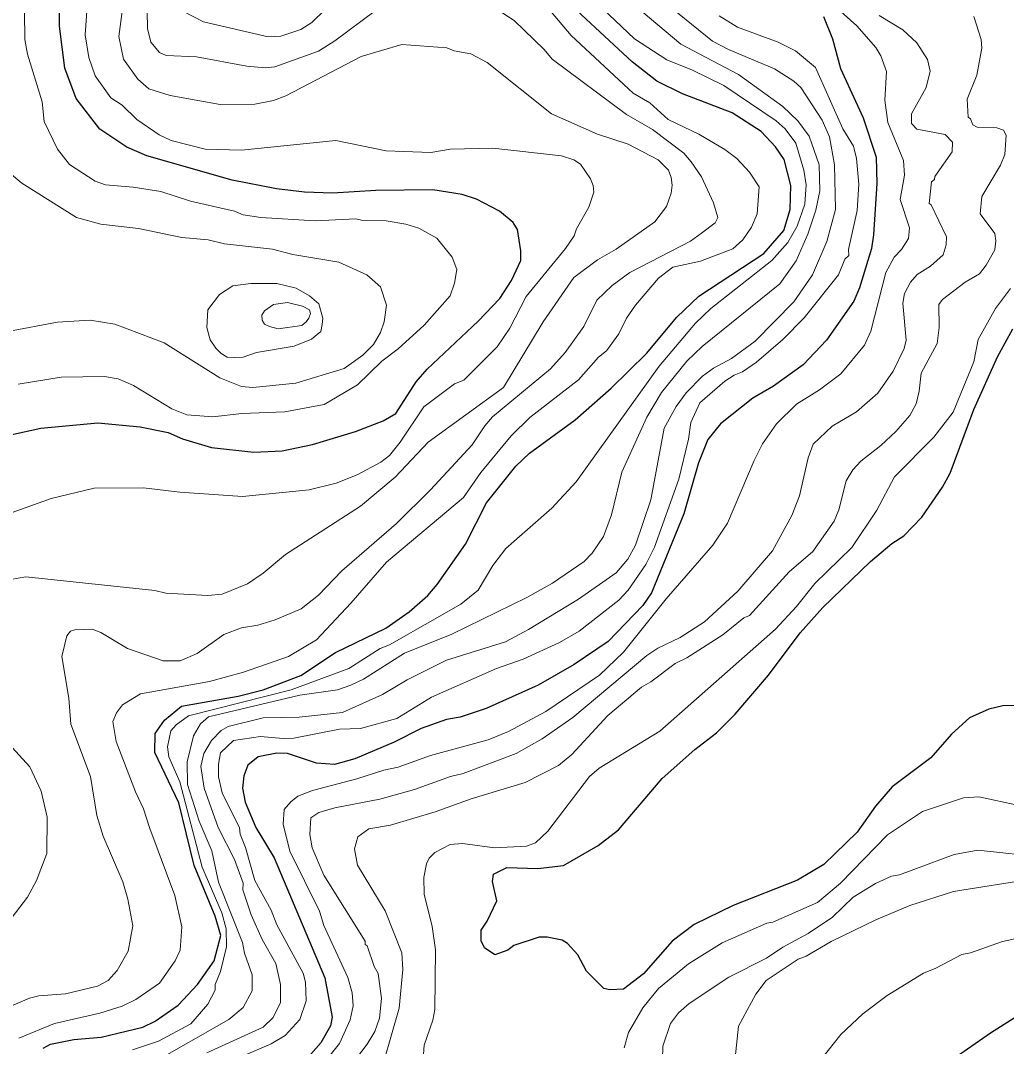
# Model space of a CAD drawing. Extents: x 598.3 to 623.2, y 6902.2 to 6930.1.
# Drawn here: x 615.758 to 617.225, y 6914.667 to 6916.193 of the extents above; entities that cross this region are included whole.
import ezdxf

# ---------------------------------------------------------------- set-up
doc = ezdxf.new("R2010")
doc.units = 0
doc.header["$LTSCALE"] = 0.032
doc.layers.add('1', color=7, linetype='Continuous', lineweight=25)
doc.layers.add('2', color=7, linetype='Continuous', lineweight=13)

msp = doc.modelspace()

# ---------------------------------------------------------------- linework, layer by layer
at = {"layer": '1'}
for points in [[(615.8025, 6914.6704), (615.8373, 6914.6777), (615.8778, 6914.681), (615.9399, 6914.696), (615.9582, 6914.705), (615.9924, 6914.7286), (616.0213, 6914.7593), (616.0459, 6914.7944), (616.0561, 6914.8323), (616.0478, 6914.8611), (616.0164, 6914.9362), (615.9935, 6915.0297), (615.958, 6915.1046), (615.9583, 6915.1327), (615.9724, 6915.1526), (615.9975, 6915.1735), (616.0819, 6915.1884), (616.119, 6915.1976), (616.1748, 6915.2192), (616.2265, 6915.2531), (616.3014, 6915.2895), (616.3362, 6915.3136), (616.3638, 6915.338), (616.3778, 6915.3542), (616.42, 6915.4145), (616.451, 6915.476), (616.4949, 6915.5306), (616.5153, 6915.5497), (616.5831, 6915.5993), (616.6366, 6915.6464), (616.6892, 6915.6982), (616.7342, 6915.752), (616.7669, 6915.7831), (616.8637, 6915.8469), (616.8936, 6915.8811), (616.9031, 6915.9121), (616.9039, 6915.948), (616.8942, 6915.9866), (616.881, 6916.0055), (616.86, 6916.028), (616.8168, 6916.0561), (616.7427, 6916.0842), (616.7045, 6916.1033), (616.6681, 6916.1317), (616.5512, 6916.2405)], [(615.7431, 6915.577), (615.7883, 6915.5869), (615.8729, 6915.5948), (615.9361, 6915.5891), (615.9775, 6915.5803), (615.9992, 6915.5712), (616.0423, 6915.5584), (616.105, 6915.5511), (616.1471, 6915.5534), (616.1924, 6915.5626), (616.2563, 6915.5818), (616.2977, 6915.5977), (616.3164, 6915.6088), (616.3466, 6915.6556), (616.3629, 6915.6747), (616.439, 6915.7459), (616.471, 6915.7796), (616.4885, 6915.8066), (616.5024, 6915.8361), (616.5024, 6915.8509), (616.4974, 6915.8824), (616.491, 6915.8927), (616.4705, 6915.9098), (616.4363, 6915.9274), (616.415, 6915.9347), (616.3716, 6915.9412), (616.2868, 6915.9404), (616.2223, 6915.9364), (616.1805, 6915.938), (616.1388, 6915.9427), (616.0731, 6915.9559), (615.9458, 6915.9922), (615.9163, 6916.0048), (615.8758, 6916.0316), (615.8406, 6916.0773), (615.8241, 6916.1223), (615.816, 6916.185), (615.816, 6916.2071)], [(616.9524, 6916.1994), (616.9658, 6916.1661), (616.9781, 6916.1219), (617.0114, 6916.0484), (617.031, 6915.9898), (617.0318, 6915.9507), (617.0271, 6915.8746), (617.0238, 6915.8541), (617.006, 6915.7958), (616.9977, 6915.7759), (616.9571, 6915.7176), (616.9223, 6915.6813), (616.8784, 6915.6495), (616.8475, 6915.6314), (616.7992, 6915.5936), (616.7804, 6915.5702), (616.7667, 6915.5352), (616.7447, 6915.4595), (616.6966, 6915.342), (616.684, 6915.323), (616.6322, 6915.2697), (616.5815, 6915.2353), (616.5281, 6915.2045), (616.4509, 6915.1699), (616.412, 6915.1569), (616.3916, 6915.1534), (616.3541, 6915.1401), (616.314, 6915.1201), (616.2556, 6915.0951), (616.2251, 6915.0866), (616.1983, 6915.0888), (616.155, 6915.1029), (616.1394, 6915.1034), (616.1117, 6915.0979), (616.0961, 6915.0855), (616.0904, 6915.0699), (616.088, 6915.0515), (616.0923, 6915.0308), (616.1081, 6914.9928), (616.1353, 6914.948), (616.2109, 6914.7694), (616.2215, 6914.7108), (616.219, 6914.6977), (616.2049, 6914.6727), (616.1897, 6914.6556)], [(617.2766, 6915.1746), (617.2194, 6915.1739), (617.1986, 6915.169), (617.17, 6915.1563), (617.143, 6915.132), (617.1121, 6915.0964), (617.0547, 6915.0535), (617.0299, 6915.0247), (617.0025, 6914.9859), (616.9531, 6914.938), (616.9138, 6914.9145), (616.8184, 6914.877), (616.7601, 6914.8486), (616.7272, 6914.8239), (616.6848, 6914.7751), (616.6552, 6914.7525), (616.6347, 6914.7514), (616.6258, 6914.7533), (616.6002, 6914.7791), (616.5872, 6914.8034), (616.5718, 6914.8203), (616.564, 6914.8251), (616.5416, 6914.8298), (616.5294, 6914.8297), (616.492, 6914.8173), (616.483, 6914.8105), (616.4638, 6914.8033), (616.4482, 6914.8137), (616.4434, 6914.8242), (616.4434, 6914.8401), (616.4524, 6914.8536), (616.4667, 6914.8838), (616.4602, 6914.9125), (616.4617, 6914.9233), (616.4816, 6914.9334), (616.5278, 6914.932), (616.5656, 6914.9365), (616.6176, 6914.966), (616.6476, 6914.9897), (616.7126, 6915.066), (616.7614, 6915.1091), (616.7932, 6915.1336), (616.8211, 6915.1615), (616.871, 6915.2193), (616.9178, 6915.2826), (616.9514, 6915.3201), (617.0223, 6915.3887), (617.054, 6915.4155), (617.0719, 6915.4269), (617.0989, 6915.4544), (617.1296, 6915.4991), (617.1409, 6915.52), (617.1762, 6915.6145), (617.2112, 6915.6929), (617.2344, 6915.7347)], [(617.0868, 6914.608), (617.201, 6914.6873), (617.2701, 6914.7312)], [(615.7917, 6914.6647), (615.8025, 6914.6704)]]:
    msp.add_lwpolyline(points, dxfattribs=at)
at = {"layer": '2'}
for points in [[(616.089, 6915.9045), (616.0763, 6915.9097), (616.0108, 6915.9245), (615.9665, 6915.9388), (615.9258, 6915.9454), (615.8846, 6915.9488), (615.8689, 6915.9542), (615.8309, 6915.979), (615.8129, 6916.0017), (615.7934, 6916.043), (615.7901, 6916.0722), (615.7684, 6916.1431), (615.7643, 6916.1653), (615.7633, 6916.2483)], [(615.7316, 6915.36), (615.7661, 6915.3658), (615.9579, 6915.3455), (615.9741, 6915.3415), (616.0368, 6915.3382), (616.0578, 6915.34), (616.0957, 6915.3556), (616.1191, 6915.371), (616.1521, 6915.3991), (616.2638, 6915.4711), (616.3156, 6915.514), (616.3645, 6915.566), (616.4765, 6915.6476), (616.5354, 6915.7452), (616.581, 6915.8109), (616.6162, 6915.8372), (616.6441, 6915.8531), (616.7017, 6915.8937), (616.7192, 6915.9168), (616.7258, 6915.9364), (616.7273, 6915.9486), (616.7258, 6915.9597), (616.7218, 6915.9707), (616.7068, 6915.9863), (616.6622, 6916.0095), (616.6165, 6916.0242), (616.548, 6916.0545), (616.4524, 6916.1307), (616.4277, 6916.1437), (616.403, 6916.1482), (616.392, 6916.1525), (616.3252, 6916.1574), (616.2647, 6916.1396), (616.1525, 6916.0812), (616.1343, 6916.0742), (616.1065, 6916.069), (616.0551, 6916.0684), (615.9805, 6916.0819), (615.9489, 6916.0919), (615.9325, 6916.1063), (615.9112, 6916.136), (615.9042, 6916.1694), (615.9123, 6916.2294)], [(616.6051, 6916.2294), (616.6716, 6916.1662), (616.7193, 6916.1347), (616.7577, 6916.1196), (616.8041, 6916.0968), (616.8822, 6916.0439), (616.8957, 6916.0321), (616.9112, 6916.0107), (616.9232, 6915.9706), (616.9266, 6915.9487), (616.9249, 6915.9202), (616.9133, 6915.8872), (616.8994, 6915.863), (616.8756, 6915.8361), (616.7851, 6915.765), (616.7624, 6915.7432), (616.7082, 6915.6792), (616.5848, 6915.5071), (616.5486, 6915.4678), (616.4801, 6915.4081), (616.4607, 6915.3827), (616.439, 6915.3461), (616.4132, 6915.3251), (616.3068, 6915.2647), (616.293, 6915.2592), (616.2464, 6915.2296), (616.1604, 6915.1975), (616.0077, 6915.1588), (615.9896, 6915.1455), (615.9815, 6915.1365), (615.9766, 6915.1128), (615.9786, 6915.0978), (615.9948, 6915.061), (616.0282, 6914.9337), (616.0575, 6914.8658), (616.0639, 6914.842), (616.0645, 6914.8155), (616.0555, 6914.7788), (616.0475, 6914.7594), (616.0474, 6914.7509), (616.0368, 6914.7301), (616.0116, 6914.701), (615.9631, 6914.6751), (615.9247, 6914.6623)], [(616.9595, 6916.2239), (617.0023, 6916.1853), (617.0306, 6916.153), (617.0381, 6916.1407), (617.0463, 6916.1177), (617.044, 6916.075), (617.0481, 6916.0414), (617.0714, 6915.985), (617.0731, 6915.9634), (617.0667, 6915.927), (617.0803, 6915.8849), (617.0788, 6915.8689), (617.0688, 6915.8529), (617.0578, 6915.8414), (617.0454, 6915.8183), (617.0231, 6915.7314), (617.0134, 6915.7104), (616.9783, 6915.6676), (616.9466, 6915.6437), (616.9123, 6915.6225), (616.8829, 6915.5932), (616.8617, 6915.5638), (616.8493, 6915.5389), (616.8099, 6915.4456), (616.788, 6915.4128), (616.7185, 6915.3333), (616.6549, 6915.2537), (616.6193, 6915.2196), (616.5396, 6915.1657), (616.484, 6915.1356), (616.4539, 6915.1233), (616.368, 6915.1002), (616.3198, 6915.0825), (616.2987, 6915.0784), (616.2581, 6915.0651), (616.1926, 6915.0479), (616.1706, 6915.0394), (616.16, 6915.0313), (616.15, 6915.0196), (616.1486, 6914.9977), (616.1588, 6914.9579), (616.2026, 6914.8685), (616.209, 6914.8474), (616.2447, 6914.7697), (616.2513, 6914.747), (616.253, 6914.7276), (616.2486, 6914.707), (616.2327, 6914.6718), (616.2127, 6914.647)], [(616.7064, 6916.2286), (616.7876, 6916.1626), (616.8114, 6916.1502), (616.8799, 6916.1216), (616.9086, 6916.1033), (616.919, 6916.0936), (616.9507, 6916.0451), (616.9614, 6916.0204), (616.9688, 6915.9786), (616.9702, 6915.9124), (616.9577, 6915.8645), (616.9362, 6915.8151), (616.9084, 6915.7748), (616.8508, 6915.7164), (616.8156, 6915.6905), (616.7888, 6915.6764), (616.7727, 6915.6644), (616.7484, 6915.6393), (616.7332, 6915.6191), (616.7157, 6915.5868), (616.6959, 6915.4801), (616.6727, 6915.4128), (616.6615, 6915.3919), (616.6443, 6915.3717), (616.5882, 6915.3325), (616.5137, 6915.2873), (616.4795, 6915.2692), (616.3918, 6915.2416), (616.3333, 6915.2124), (616.2967, 6915.1907), (616.2372, 6915.1642), (616.1727, 6915.1572)], [(616.4671, 6916.2099), (616.4925, 6916.1931), (616.5369, 6916.1504), (616.5491, 6916.1359), (616.6597, 6916.0536), (616.6983, 6916.0311), (616.7446, 6915.996), (616.7555, 6915.983), (616.7711, 6915.9607), (616.7888, 6915.9221), (616.7953, 6915.9005), (616.7912, 6915.8924), (616.771, 6915.877), (616.7548, 6915.865), (616.6646, 6915.8184), (616.6382, 6915.7993), (616.6156, 6915.7775), (616.5959, 6915.7384), (616.5683, 6915.6995), (616.5466, 6915.6754), (616.4604, 6915.6037), (616.4489, 6915.5905), (616.4301, 6915.5622), (616.3678, 6915.495), (616.3173, 6915.4452), (616.2361, 6915.3747), (616.2015, 6915.3383), (616.1757, 6915.3181), (616.1368, 6915.3018), (616.1112, 6915.2938), (616.0866, 6915.2897), (616.0607, 6915.28), (616.0206, 6915.2517), (615.9954, 6915.241), (615.9701, 6915.241), (615.9173, 6915.2591), (615.8775, 6915.2831), (615.8645, 6915.288), (615.8387, 6915.2871), (615.8324, 6915.2848), (615.8269, 6915.278), (615.8194, 6915.2474), (615.8297, 6915.1855), (615.8329, 6915.1466), (615.8621, 6915.0686), (615.8715, 6915.0107), (615.8809, 6914.9798), (615.9104, 6914.9122), (615.9178, 6914.8863), (615.9252, 6914.8468), (615.9183, 6914.8091), (615.9018, 6914.7804), (615.8883, 6914.7654), (615.8723, 6914.7569), (615.8247, 6914.7457), (615.7852, 6914.7424), (615.7716, 6914.7389), (615.7332, 6914.7228)], [(615.7557, 6914.6795), (615.8085, 6914.7013), (615.8762, 6914.7166), (615.9092, 6914.7274), (615.9298, 6914.7369), (615.9647, 6914.7616), (615.9882, 6914.7948), (615.9953, 6914.8104), (615.9981, 6914.8452), (615.9876, 6914.8919), (615.9502, 6914.9912), (615.9412, 6915.0206), (615.9292, 6915.046), (615.9003, 6915.1208), (615.8952, 6915.1504), (615.9007, 6915.1636), (615.9099, 6915.1755), (615.9363, 6915.1917), (616.039, 6915.2103), (616.0899, 6915.2241), (616.1568, 6915.2471), (616.1982, 6915.272), (616.2494, 6915.3264), (616.3024, 6915.3875), (616.4168, 6915.484), (616.4429, 6915.5208), (616.4878, 6915.5753), (616.5155, 6915.603), (616.588, 6915.6586), (616.6179, 6915.6924), (616.6299, 6915.702), (616.6483, 6915.7273), (616.6596, 6915.7505), (616.6727, 6915.7701), (616.7072, 6915.8101), (616.7283, 6915.8263), (616.7698, 6915.8353), (616.8176, 6915.8536), (616.8325, 6915.8673), (616.8455, 6915.886), (616.8538, 6915.9059), (616.8568, 6915.946), (616.8425, 6915.9677), (616.8237, 6915.9882), (616.8056, 6916.0015), (616.7669, 6916.024), (616.7215, 6916.0462), (616.694, 6916.071), (616.6696, 6916.085), (616.5772, 6916.1708), (616.5475, 6916.2061)], [(615.8566, 6916.2074), (615.8541, 6916.1722), (615.8598, 6916.1382), (615.8692, 6916.1109), (615.8924, 6916.0784), (615.9091, 6916.0675), (615.9309, 6916.0459), (615.9641, 6916.0232), (615.9821, 6916.0146), (616.0329, 6916.002)], [(615.9463, 6916.2068), (615.947, 6916.1812), (615.952, 6916.1609), (615.9648, 6916.1455), (615.9747, 6916.1413), (616.0199, 6916.1395), (616.0949, 6916.1253), (616.1218, 6916.1227), (616.1362, 6916.1242), (616.2011, 6916.1475), (616.2254, 6916.1629), (616.2858, 6916.2077)], [(616.2106, 6916.209), (616.1912, 6916.1902), (616.1749, 6916.1798), (616.1453, 6916.1701), (616.1266, 6916.1688), (616.0303, 6916.1912), (616.0007, 6916.2068)], [(616.3292, 6915.2523), (616.3999, 6915.2805), (616.511, 6915.3352), (616.5496, 6915.3565), (616.5967, 6915.3887), (616.6083, 6915.4011), (616.6252, 6915.4259), (616.6374, 6915.4579), (616.6525, 6915.5213), (616.6896, 6915.6035), (616.7118, 6915.6402), (616.7495, 6915.6864), (616.7722, 6915.7083), (616.8875, 6915.8018), (616.9119, 6915.8358), (616.9295, 6915.8757), (616.9413, 6915.9111), (616.9469, 6915.9402), (616.946, 6915.9785), (616.9315, 6916.0212), (616.9143, 6916.0441), (616.8923, 6916.0653), (616.826, 6916.113), (616.7404, 6916.1581), (616.6843, 6916.2053)], [(616.7976, 6916.2004), (616.8246, 6916.1833), (616.8853, 6916.161), (616.9107, 6916.1483), (616.9409, 6916.1236), (616.9814, 6916.0324), (616.9971, 6916.0066), (617.0018, 6915.9882), (617.0051, 6915.9499), (617.0026, 6915.9105), (616.9898, 6915.8525), (616.9902, 6915.844), (616.9841, 6915.8384), (616.975, 6915.8149), (616.924, 6915.751), (616.8922, 6915.719), (616.8528, 6915.6851), (616.832, 6915.6708), (616.8198, 6915.666), (616.8056, 6915.6567), (616.7684, 6915.6246), (616.7551, 6915.5953), (616.7517, 6915.5706), (616.7372, 6915.5109), (616.7013, 6915.4097), (616.6884, 6915.3841), (616.662, 6915.3458), (616.6483, 6915.3311), (616.5892, 6915.2849), (616.56, 6915.2682), (616.5059, 6915.2432), (616.4661, 6915.2293), (616.3696, 6915.1868), (616.3176, 6915.1552), (616.2639, 6915.1403), (616.2323, 6915.1391), (616.1647, 6915.126), (616.1486, 6915.1253), (616.115, 6915.1285), (616.0748, 6915.1225), (616.0555, 6915.1039), (616.0524, 6915.087), (616.0524, 6915.0681), (616.0579, 6915.0446), (616.0839, 6914.9923), (616.0849, 6914.9832), (616.0929, 6914.9632), (616.1068, 6914.9143), (616.1309, 6914.8701), (616.1392, 6914.848)], [(616.2338, 6914.6185), (616.2737, 6914.6707), (616.2853, 6914.6896), (616.292, 6914.7095), (616.2951, 6914.7386), (616.2902, 6914.7759), (616.2843, 6914.7864), (616.2739, 6914.8167), (616.2709, 6914.8188), (616.2708, 6914.8238), (616.2091, 6914.9218), (616.1918, 6914.9629), (616.1884, 6914.9823), (616.1898, 6915.0072), (616.2016, 6915.0153), (616.2254, 6915.0224), (616.2926, 6915.0352), (616.344, 6915.0493), (616.3975, 6915.0687), (616.4164, 6915.0733), (616.4952, 6915.1031), (616.534, 6915.1247), (616.5797, 6915.1565), (616.69, 6915.249), (616.7062, 6915.2595), (616.7394, 6915.2757), (616.7756, 6915.299), (616.8252, 6915.3444), (616.8766, 6915.4043), (616.9054, 6915.457), (616.9168, 6915.4863), (616.9298, 6915.5428), (616.9372, 6915.5631), (616.9655, 6915.5898), (617.0018, 6915.6111), (617.0336, 6915.6388), (617.0562, 6915.6715), (617.0727, 6915.7054), (617.0755, 6915.7176), (617.0707, 6915.7728), (617.0729, 6915.7874), (617.0821, 6915.8039), (617.0918, 6915.8157), (617.1119, 6915.828), (617.1304, 6915.8448), (617.1353, 6915.8597), (617.1354, 6915.8716), (617.1127, 6915.9192), (617.1096, 6915.9213), (617.1134, 6915.9535), (617.1175, 6915.9567), (617.118, 6915.9613), (617.1438, 6915.998), (617.1443, 6916.0122), (617.1335, 6916.0239), (617.0912, 6916.0319), (617.0837, 6916.0401), (617.0837, 6916.0543), (617.1054, 6916.0935), (617.1111, 6916.1178), (617.1072, 6916.1353), (617.0913, 6916.1603), (617.0705, 6916.1794), (617.0353, 6916.2007)], [(616.2597, 6914.9788), (616.276, 6914.991), (616.3084, 6914.9966), (616.3748, 6915.0161), (616.4282, 6915.0355), (616.5087, 6915.0597), (616.5584, 6915.085), (616.5783, 6915.1017), (616.6315, 6915.1597), (616.6817, 6915.2018), (616.6956, 6915.2094), (616.7321, 6915.2369), (616.7494, 6915.2455), (616.8027, 6915.2793), (616.8343, 6915.3049), (616.8423, 6915.3083), (616.9014, 6915.373), (616.9368, 6915.4035), (616.9684, 6915.4486), (616.9752, 6915.4656), (616.9863, 6915.5088), (616.9962, 6915.5251), (617.008, 6915.5377), (617.038, 6915.5611), (617.0601, 6915.5818), (617.081, 6915.6059), (617.0902, 6915.6229), (617.095, 6915.642), (617.098, 6915.6689), (617.1216, 6915.7131), (617.1249, 6915.7368), (617.1244, 6915.7707), (617.1298, 6915.7785), (617.1634, 6915.8039), (617.1847, 6915.8167), (617.1945, 6915.8292), (617.2075, 6915.8524), (617.2091, 6915.8657), (617.2074, 6915.8765), (617.1857, 6915.9059), (617.1881, 6915.9316), (617.216, 6915.9779), (617.2225, 6915.9939), (617.2244, 6916.0227), (617.2203, 6916.0302), (617.2106, 6916.0335), (617.181, 6916.0346), (617.1745, 6916.0383), (617.1711, 6916.0471), (617.1677, 6916.0497), (617.1662, 6916.0761), (617.1809, 6916.1118), (617.188, 6916.1522), (617.1871, 6916.1653), (617.176, 6916.1991)], [(616.0329, 6916.002), (616.0869, 6916.0004), (616.2272, 6916.0149), (616.3019, 6915.9995), (616.3283, 6915.9987), (616.3686, 6915.9972), (616.397, 6916.0019), (616.4609, 6916.0036), (616.5626, 6915.9922), (616.5812, 6915.986), (616.5912, 6915.9794), (616.6059, 6915.9577), (616.61, 6915.9477), (616.6107, 6915.9378), (616.6037, 6915.9156), (616.5851, 6915.8833), (616.5816, 6915.873), (616.5689, 6915.8541), (616.5102, 6915.7829), (616.486, 6915.7357), (616.4673, 6915.7079), (616.4173, 6915.6581), (616.4035, 6915.6528), (616.3582, 6915.6188), (616.3229, 6915.5663), (616.3067, 6915.5464), (616.2938, 6915.5362), (616.2587, 6915.5176), (616.2275, 6915.505), (616.1874, 6915.495), (616.088, 6915.4855), (615.9951, 6915.4919), (615.9409, 6915.4984), (615.8676, 6915.4976), (615.8036, 6915.4824), (615.7078, 6915.4483)], [(615.739, 6915.7307), (615.813, 6915.7446), (615.8616, 6915.7478), (615.8983, 6915.7414), (615.9717, 6915.7137), (616.0544, 6915.6617), (616.0866, 6915.649), (616.1034, 6915.6475), (616.1676, 6915.6539), (616.2396, 6915.6755), (616.2672, 6915.6956), (616.283, 6915.7114), (616.2935, 6915.7292), (616.2992, 6915.7452), (616.3024, 6915.7698), (616.2933, 6915.7973), (616.2733, 6915.815), (616.2318, 6915.8337), (616.1629, 6915.8454), (616.1328, 6915.8531), (616.0615, 6915.8612), (616.0372, 6915.8669), (615.9982, 6915.8707), (615.9336, 6915.8838), (615.8775, 6915.8902), (615.8414, 6915.9002), (615.7601, 6915.9515), (615.7104, 6915.9926)], [(615.7545, 6915.6524), (615.8187, 6915.6628), (615.8829, 6915.6636), (615.9032, 6915.6604), (615.9263, 6915.6505), (615.9833, 6915.6155), (616.0053, 6915.6066), (616.0442, 6915.6037), (616.0874, 6915.6085), (616.1512, 6915.6111), (616.2098, 6915.6222), (616.2593, 6915.6513), (616.2957, 6915.6868), (616.3197, 6915.705), (616.3587, 6915.7401), (616.3972, 6915.784), (616.4038, 6915.8026), (616.4069, 6915.8227), (616.4003, 6915.8412), (616.3774, 6915.8696), (616.3508, 6915.8843), (616.3311, 6915.8902), (616.3019, 6915.8951), (616.2674, 6915.896), (616.2566, 6915.8983), (616.1964, 6915.8951), (616.1154, 6915.9001), (616.089, 6915.9045)], [(617.231, 6915.7946), (617.2084, 6915.7651), (617.1827, 6915.7187), (617.176, 6915.6857), (617.1456, 6915.6105), (617.1168, 6915.5737), (617.0581, 6915.5143), (617.0317, 6915.465), (616.9946, 6915.4096), (616.9395, 6915.356), (616.9124, 6915.3216), (616.881, 6915.2878), (616.7091, 6915.1362), (616.6186, 6915.081), (616.6045, 6915.0688), (616.5424, 6914.9873), (616.5242, 6914.9699), (616.5108, 6914.9651), (616.463, 6914.9626), (616.4153, 6914.969), (616.397, 6914.9677), (616.3742, 6914.9558), (616.3661, 6914.9474), (616.362, 6914.9391), (616.3579, 6914.9186), (616.3584, 6914.8936)], [(615.9515, 6914.6408), (616.068, 6914.7075), (616.0894, 6914.7253), (616.1025, 6914.7498), (616.1025, 6914.774), (616.0912, 6914.8061), (616.0881, 6914.822), (616.0527, 6914.9114), (616.0428, 6914.958), (616.0238, 6915.0025), (616.0062, 6915.0571), (616.0061, 6915.0904), (616.0153, 6915.1291), (616.0256, 6915.1471), (616.0375, 6915.1575), (616.1735, 6915.19), (616.2295, 6915.1979), (616.2493, 6915.2044), (616.2681, 6915.2138), (616.3292, 6915.2523)], [(616.1727, 6915.1572), (616.119, 6915.1561), (616.0669, 6915.1431), (616.0563, 6915.1372), (616.042, 6915.1222), (616.0307, 6915.1032), (616.0264, 6915.0836), (616.0311, 6915.0514), (616.0521, 6914.9931), (616.0765, 6914.9451), (616.0894, 6914.9103), (616.0888, 6914.9), (616.1009, 6914.863), (616.1176, 6914.8264), (616.138, 6914.7905), (616.1447, 6914.7592), (616.1448, 6914.7326), (616.1338, 6914.7105), (616.1191, 6914.6961), (616.0354, 6914.6579)], [(615.7271, 6914.8364), (615.7684, 6914.8895), (615.7817, 6914.9143), (615.797, 6914.9545), (615.7974, 6915.0085), (615.7889, 6915.0469), (615.772, 6915.0833), (615.74, 6915.1178)], [(616.6558, 6914.6651), (616.6625, 6914.688), (616.6838, 6914.7248), (616.7072, 6914.7536), (616.7517, 6914.7901), (616.8017, 6914.8216), (616.8684, 6914.8508), (616.8773, 6914.852), (616.9435, 6914.8812), (616.9778, 6914.9101), (617.0478, 6914.9818), (617.0997, 6915.0167), (617.1611, 6915.037), (617.1836, 6915.0387), (617.2437, 6915.0258)], [(616.2985, 6914.645), (616.3211, 6914.7241), (616.3267, 6914.7816), (616.3251, 6914.8063), (616.3007, 6914.869), (616.2591, 6914.9367), (616.2547, 6914.9612), (616.2597, 6914.9788)], [(617.2839, 6914.9481), (617.1821, 6914.9593), (617.147, 6914.9529), (617.0655, 6914.9225), (617.0536, 6914.9204), (617.0299, 6914.9094), (616.9967, 6914.8892), (616.9658, 6914.8594), (616.9298, 6914.8354), (616.8923, 6914.8151), (616.8678, 6914.7987), (616.8119, 6914.7701), (616.7525, 6914.731), (616.737, 6914.7171), (616.7252, 6914.7013), (616.7137, 6914.6675), (616.7128, 6914.6286)], [(617.2643, 6914.9164), (617.1462, 6914.8977), (617.081, 6914.8771), (617.0302, 6914.8557), (616.9638, 6914.8234), (616.9269, 6914.8016), (616.9148, 6914.797), (616.8674, 6914.7651), (616.8521, 6914.7448), (616.8259, 6914.6972), (616.8212, 6914.6504)], [(616.3584, 6914.8936), (616.3703, 6914.8458), (616.3754, 6914.811), (616.3745, 6914.722), (616.3713, 6914.7063), (616.3584, 6914.669), (616.3567, 6914.6426)], [(616.1392, 6914.848), (616.1786, 6914.7761), (616.1818, 6914.7631), (616.1828, 6914.735), (616.1736, 6914.7074), (616.1515, 6914.6837), (616.1311, 6914.6709), (616.057, 6914.6395)], [(616.9216, 6914.6135), (616.9783, 6914.6849), (617.0113, 6914.7156), (617.0472, 6914.7432), (617.1012, 6914.7763), (617.1198, 6914.7835), (617.1586, 6914.8041), (617.1714, 6914.8064), (617.219, 6914.8232), (617.2879, 6914.838)]]:
    msp.add_lwpolyline(points, dxfattribs=at)
for points in [[(616.0541, 6915.786), (616.0737, 6915.7986), (616.1007, 6915.802), (616.1395, 6915.8021), (616.168, 6915.7951), (616.1881, 6915.7836), (616.2017, 6915.7717), (616.2077, 6915.7505), (616.207, 6915.7411), (616.2047, 6915.7307), (616.191, 6915.7192), (616.1651, 6915.7091), (616.1093, 6915.6993), (616.0894, 6915.6927), (616.0767, 6915.692), (616.0656, 6915.6927), (616.0563, 6915.6978), (616.0484, 6915.7058), (616.0403, 6915.7184), (616.0352, 6915.7366), (616.0369, 6915.7629)], [(616.1282, 6915.738), (616.1212, 6915.7415), (616.1175, 6915.7474), (616.1171, 6915.7549), (616.1208, 6915.7615), (616.1346, 6915.7711), (616.1551, 6915.7737), (616.1777, 6915.7684), (616.1879, 6915.7628), (616.1896, 6915.7574), (616.187, 6915.7507), (616.1829, 6915.7449), (616.1764, 6915.7396), (616.1415, 6915.7348)]]:
    msp.add_lwpolyline(points, close=True, dxfattribs=at)

doc.saveas('drawing.dxf')
